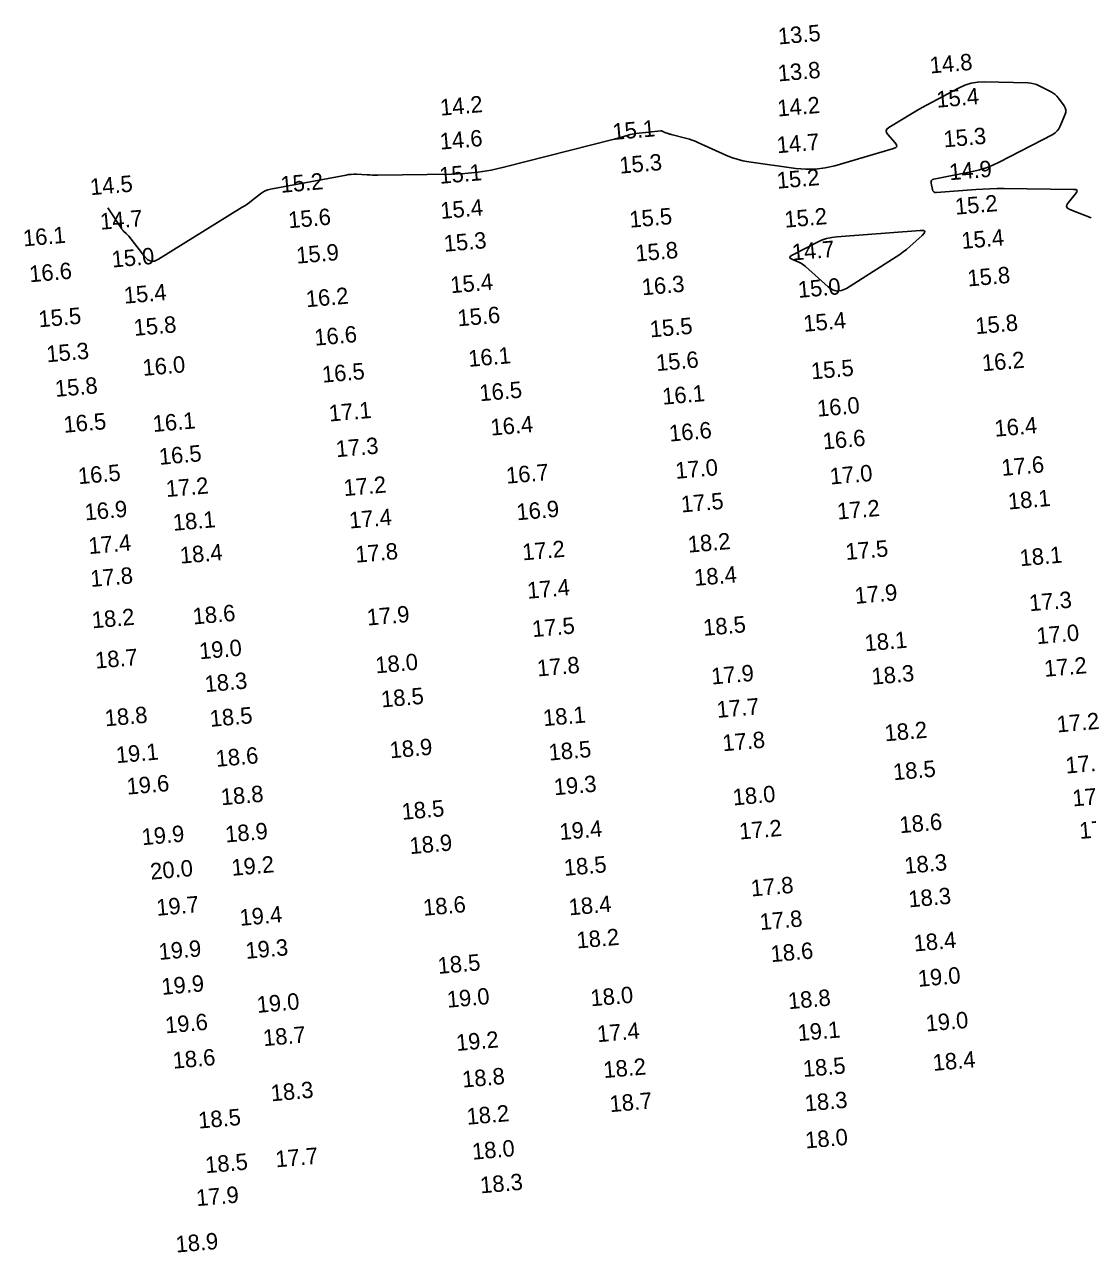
# Model space of a CAD drawing. Extents: x 988130 to 1132882, y 654656 to 841453.
# Drawn here: x 1034202.1 to 1034525.5, y 811697.6 to 812071.3 of the extents above; entities that cross this region are included whole.
import ezdxf

# ---------------------------------------------------------------- set-up
doc = ezdxf.new("R2010")
doc.units = 0
doc.layers.add('V-TOPO-MAJR', color=7, linetype='Continuous')
doc.layers.add('V-TOPO-SOUN', color=7, linetype='Continuous')

msp = doc.modelspace()

# ---------------------------------------------------------------- linework, layer by layer
at = {"layer": 'V-TOPO-MAJR'}
msp.add_lwpolyline([(1034227.49, 812015.54), (1034231.57, 812009.26), (1034231.72, 812009.04), (1034231.89, 812008.83), (1034232.07, 812008.63), (1034232.27, 812008.44), (1034233.08, 812007.72), (1034233.28, 812007.54), (1034233.46, 812007.35), (1034233.64, 812007.15), (1034233.81, 812006.94), (1034238.69, 812000.63), (1034239.6, 811999.74), (1034240.6, 811999.32), (1034241.68, 811999.36), (1034242.84, 811999.88), (1034268.37, 812015.72), (1034269.1, 812016.19), (1034269.81, 812016.67), (1034270.51, 812017.18), (1034271.19, 812017.71), (1034273.9, 812019.85), (1034274.6, 812020.34), (1034275.34, 812020.74), (1034276.12, 812021.04), (1034276.95, 812021.24), (1034299.93, 812025.53), (1034300.72, 812025.65), (1034301.52, 812025.73), (1034302.32, 812025.76), (1034303.13, 812025.75), (1034306.35, 812025.59), (1034307.16, 812025.56), (1034307.96, 812025.54), (1034308.77, 812025.53), (1034309.58, 812025.53), (1034332.1, 812025.84), (1034336.1, 812026.01), (1034340.08, 812026.41), (1034344.03, 812027.05), (1034347.94, 812027.92), (1034381.11, 812036.33), (1034381.7, 812036.49), (1034382.29, 812036.65), (1034382.88, 812036.81), (1034383.46, 812036.98), (1034385.8, 812037.69), (1034386.39, 812037.85), (1034386.98, 812037.99), (1034387.58, 812038.09), (1034388.18, 812038.18), (1034395.74, 812039.01), (1034395.84, 812039.02), (1034395.94, 812039), (1034396.03, 812038.97), (1034396.13, 812038.93), (1034396.49, 812038.7), (1034396.58, 812038.65), (1034396.67, 812038.6), (1034396.77, 812038.56), (1034396.87, 812038.52), (1034397.95, 812038.16), (1034398.16, 812038.09), (1034398.37, 812038.02), (1034398.59, 812037.96), (1034398.81, 812037.9), (1034403.56, 812036.66), (1034404.42, 812036.42), (1034405.27, 812036.14), (1034406.1, 812035.82), (1034406.92, 812035.47), (1034415.45, 812031.6), (1034417.16, 812030.9), (1034418.9, 812030.32), (1034420.69, 812029.87), (1034422.51, 812029.55), (1034436.79, 812027.54), (1034439.78, 812027.28), (1034442.74, 812027.33), (1034445.67, 812027.7), (1034448.59, 812028.38), (1034466.51, 812033.59), (1034467.16, 812033.88), (1034467.45, 812034.26), (1034467.4, 812034.74), (1034467, 812035.33), (1034464.72, 812037.85), (1034464.31, 812038.46), (1034464.23, 812039.01), (1034464.47, 812039.53), (1034465.04, 812039.99), (1034472.3, 812044.38), (1034473.75, 812045.25), (1034475.22, 812046.1), (1034476.71, 812046.92), (1034478.2, 812047.73), (1034486.3, 812052.02), (1034488.18, 812052.87), (1034490.12, 812053.47), (1034492.12, 812053.81), (1034494.18, 812053.89), (1034507.35, 812053.58), (1034508.26, 812053.51), (1034509.15, 812053.34), (1034510.01, 812053.07), (1034510.84, 812052.69), (1034514.48, 812050.83), (1034515.1, 812050.46), (1034515.67, 812050.03), (1034516.19, 812049.53), (1034516.65, 812048.97), (1034518.38, 812046.59), (1034518.72, 812045.99), (1034518.89, 812045.36), (1034518.88, 812044.71), (1034518.69, 812044.04), (1034517.19, 812040.41), (1034516.79, 812039.63), (1034516.28, 812038.95), (1034515.65, 812038.38), (1034514.91, 812037.91), (1034498.66, 812029.46), (1034496.7, 812028.53), (1034494.7, 812027.74), (1034492.65, 812027.11), (1034490.54, 812026.61), (1034478.74, 812024.29), (1034478.32, 812024.14), (1034478.05, 812023.89), (1034477.92, 812023.55), (1034477.94, 812023.1), (1034478.33, 812021.13), (1034478.48, 812020.7), (1034478.73, 812020.4), (1034479.08, 812020.24), (1034479.53, 812020.21), (1034491.5, 812021.12), (1034493.66, 812021.27), (1034495.82, 812021.36), (1034497.99, 812021.41), (1034500.16, 812021.41), (1034521.28, 812021.17), (1034521.98, 812021.08), (1034522.32, 812020.82), (1034522.3, 812020.39), (1034521.9, 812019.8), (1034519.59, 812017.09), (1034519.18, 812016.45), (1034519.13, 812015.91), (1034519.43, 812015.45), (1034520.09, 812015.08), (1034526.57, 812012.55)], dxfattribs=at)
msp.add_lwpolyline([(1034438.77, 811998.45), (1034439.25, 811998.11), (1034439.71, 811997.73), (1034446.61, 811991.5), (1034447.93, 811990.59), (1034449.3, 811990.21), (1034450.71, 811990.35), (1034452.16, 811991.03), (1034467.31, 812000.65), (1034468.38, 812001.36), (1034469.41, 812002.12), (1034470.42, 812002.91), (1034471.4, 812003.75), (1034475.23, 812007.17), (1034475.91, 812007.91), (1034476.03, 812008.41), (1034475.59, 812008.67), (1034474.59, 812008.69), (1034449.29, 812006.76), (1034447.68, 812006.56), (1034446.11, 812006.2), (1034444.59, 812005.67), (1034443.11, 812004.99), (1034435.46, 812000.99), (1034435.06, 812000.72), (1034434.94, 812000.46), (1034435.08, 812000.2), (1034435.5, 811999.96), (1034437.71, 811999.01), (1034438.25, 811998.75)], close=True, dxfattribs=at)

# ---------------------------------------------------------------- texts
at = {"layer": 'V-TOPO-SOUN'}
for s, p in [('13.5 ', (1034431.52, 812065.27)), ('14.8 ', (1034477.71, 812056.44)), ('13.8 ', (1034431.48, 812054.01)), ('15.4 ', (1034479.71, 812046.01)), ('14.2 ', (1034328.72, 812043.59)), ('14.2 ', (1034431.32, 812043.33)), ('15.1 ', (1034381.18, 812036.2)), ('15.3 ', (1034481.9, 812033.94)), ('14.6 ', (1034328.65, 812033.26)), ('14.7 ', (1034431.15, 812032.15)), ('15.1 ', (1034328.49, 812022.84)), ('15.3 ', (1034383.27, 812025.94)), ('14.9 ', (1034483.61, 812023.93)), ('14.5 ', (1034222.24, 812019.39)), ('15.2 ', (1034280.19, 812020.11)), ('15.2 ', (1034431.17, 812021.36)), ('15.4 ', (1034328.8, 812012.16)), ('15.2 ', (1034485.38, 812013.44)), ('14.7 ', (1034225.26, 812008.87)), ('15.6 ', (1034282.53, 812009.32)), ('15.5 ', (1034386.33, 812009.49)), ('15.2 ', (1034433.49, 812009.49)), ('16.1 ', (1034201.85, 812003.8)), ('15.3 ', (1034329.87, 812002.16)), ('15.4 ', (1034487.32, 812003.03)), ('15.0 ', (1034228.81, 811997.36)), ('15.9 ', (1034284.97, 811998.54)), ('15.8 ', (1034388.15, 811999.19)), ('14.7 ', (1034435.76, 811999.5)), ('16.6 ', (1034203.74, 811992.88)), ('15.4 ', (1034331.85, 811989.54)), ('16.3 ', (1034390.1, 811988.91)), ('15.8 ', (1034489.18, 811991.6)), ('15.4 ', (1034232.54, 811986.36)), ('16.2 ', (1034287.9, 811985.28)), ('15.0 ', (1034437.59, 811988.13)), ('15.5 ', (1034206.55, 811979.17)), ('15.6 ', (1034334.03, 811979.47)), ('15.4 ', (1034439.25, 811977.8)), ('15.8 ', (1034235.52, 811976.55)), ('15.5 ', (1034392.54, 811976.1)), ('15.8 ', (1034491.56, 811977.08)), ('16.6 ', (1034290.47, 811973.57)), ('15.3 ', (1034208.94, 811968.51)), ('16.1 ', (1034337.3, 811967.13)), ('16.0 ', (1034238.22, 811964.38)), ('15.6 ', (1034394.42, 811965.85)), ('15.5 ', (1034441.58, 811963.33)), ('16.2 ', (1034493.59, 811965.78)), ('16.5 ', (1034292.81, 811962.31)), ('15.8 ', (1034211.56, 811957.98)), ('16.5 ', (1034340.69, 811956.66)), ('16.1 ', (1034396.32, 811955.61)), ('16.0 ', (1034443.41, 811951.96)), ('17.1 ', (1034294.89, 811950.48)), ('16.5 ', (1034214.17, 811947.06)), ('16.1 ', (1034241.32, 811947.3)), ('16.4 ', (1034344.08, 811946.2)), ('16.6 ', (1034398.39, 811944.38)), ('16.4 ', (1034497.41, 811945.86)), ('16.6 ', (1034445.14, 811942)), ('16.5 ', (1034243.19, 811937.3)), ('17.3 ', (1034297.01, 811939.63)), ('17.0 ', (1034400.28, 811933.04)), ('17.6 ', (1034499.51, 811933.93)), ('16.5 ', (1034218.56, 811931.41)), ('16.7 ', (1034348.81, 811931.56)), ('17.0 ', (1034447.3, 811931.31)), ('17.2 ', (1034245.32, 811927.5)), ('17.2 ', (1034299.37, 811927.79)), ('17.5 ', (1034402, 811922.8)), ('18.1 ', (1034501.49, 811923.7)), ('16.9 ', (1034220.58, 811920.39)), ('17.4 ', (1034301.06, 811917.91)), ('16.9 ', (1034351.98, 811920.42)), ('17.2 ', (1034449.52, 811920.64)), ('18.1 ', (1034247.44, 811917.22)), ('18.2 ', (1034404.1, 811910.57)), ('17.4 ', (1034221.77, 811910.14)), ('18.4 ', (1034249.58, 811907.22)), ('17.8 ', (1034302.94, 811907.51)), ('17.2 ', (1034353.73, 811908.22)), ('17.5 ', (1034452.08, 811908.34)), ('18.1 ', (1034505.05, 811906.44)), ('17.8 ', (1034222.31, 811900.13)), ('18.4 ', (1034406.03, 811900.44)), ('17.4 ', (1034355.23, 811896.54)), ('17.9 ', (1034454.87, 811894.97)), ('17.3 ', (1034507.94, 811892.74)), ('18.6 ', (1034253.47, 811888.71)), ('17.9 ', (1034306.45, 811888.37)), ('18.2 ', (1034222.79, 811887.53)), ('17.5 ', (1034356.73, 811884.86)), ('18.5 ', (1034408.77, 811885.25)), ('18.1 ', (1034457.88, 811880.54)), ('17.0 ', (1034510.18, 811882.72)), ('19.0 ', (1034255.43, 811878.12)), ('18.7 ', (1034223.78, 811875.27)), ('18.0 ', (1034309.03, 811873.82)), ('17.8 ', (1034358.21, 811872.88)), ('17.9 ', (1034411.22, 811870.43)), ('18.3 ', (1034460, 811870.38)), ('17.2 ', (1034512.51, 811872.77)), ('18.3 ', (1034257.1, 811868.1)), ('18.5 ', (1034310.79, 811863.45)), ('17.7 ', (1034412.87, 811860.26)), ('18.8 ', (1034226.72, 811857.7)), ('18.5 ', (1034258.67, 811857.55)), ('18.1 ', (1034360.06, 811857.76)), ('17.2 ', (1034516.32, 811855.83)), ('18.2 ', (1034463.96, 811853.14)), ('18.9 ', (1034313.39, 811847.96)), ('18.5 ', (1034361.75, 811847.27)), ('17.8 ', (1034414.61, 811850.11)), ('19.1 ', (1034230.11, 811846.49)), ('18.6 ', (1034260.46, 811845.36)), ('17.2 ', (1034519.01, 811843.32)), ('18.5 ', (1034466.54, 811841.3)), ('19.6 ', (1034233.36, 811836.9)), ('19.3 ', (1034363.35, 811836.72)), ('18.8 ', (1034262.03, 811833.67)), ('18.0 ', (1034417.77, 811833.62)), ('17.2 ', (1034521.09, 811833.32)), ('18.5 ', (1034317.03, 811829.24)), ('18.6 ', (1034468.49, 811825.17)), ('19.9 ', (1034237.94, 811821.52)), ('18.9 ', (1034263.35, 811822.34)), ('19.4 ', (1034365.07, 811823.09)), ('17.2 ', (1034419.72, 811823.25)), ('17.4 ', (1034523.19, 811823.42)), ('18.9 ', (1034319.44, 811818.81)), ('20.0 ', (1034240.56, 811811.03)), ('19.2 ', (1034265.26, 811812.19)), ('18.5 ', (1034366.4, 811812.18)), ('18.3 ', (1034469.97, 811812.8)), ('17.8 ', (1034423.27, 811805.91)), ('18.3 ', (1034471.2, 811802.59)), ('19.7 ', (1034242.39, 811800.01)), ('18.6 ', (1034323.57, 811800.03)), ('18.4 ', (1034367.86, 811800.16)), ('19.4 ', (1034267.73, 811796.97)), ('17.8 ', (1034425.97, 811795.68)), ('18.2 ', (1034370.24, 811790.08)), ('18.4 ', (1034472.8, 811789.16)), ('19.9 ', (1034243.1, 811786.59)), ('19.3 ', (1034269.54, 811786.92)), ('18.6 ', (1034429.29, 811785.92)), ('18.5 ', (1034328, 811782.33)), ('19.9 ', (1034243.95, 811775.95)), ('19.0 ', (1034474.09, 811778.41)), ('19.0 ', (1034330.81, 811772.04)), ('18.0 ', (1034374.5, 811772.48)), ('19.0 ', (1034272.96, 811770.47)), ('18.8 ', (1034434.58, 811771.6)), ('19.0 ', (1034476.46, 811764.8)), ('19.6 ', (1034245.09, 811764.23)), ('17.4 ', (1034376.46, 811761.55)), ('19.1 ', (1034437.51, 811761.89)), ('18.7 ', (1034274.88, 811760.35)), ('19.2 ', (1034333.59, 811758.88)), ('18.6 ', (1034247.38, 811753.48)), ('18.2 ', (1034378.42, 811750.63)), ('18.5 ', (1034439.12, 811750.95)), ('18.4 ', (1034478.62, 811752.81)), ('18.8 ', (1034335.44, 811747.73)), ('18.3 ', (1034277.22, 811743.55)), ('18.7 ', (1034380.29, 811740.25)), ('18.3 ', (1034439.68, 811740.49)), ('18.5 ', (1034255.14, 811735.25)), ('18.2 ', (1034336.79, 811736.41)), ('18.0 ', (1034439.81, 811729.2)), ('17.7 ', (1034278.64, 811723.45)), ('18.0 ', (1034338.46, 811725.77)), ('18.5 ', (1034257.26, 811721.67)), ('18.3 ', (1034340.92, 811715.53)), ('17.9 ', (1034254.52, 811711.64)), ('18.9 ', (1034248.26, 811697.51))]:
    msp.add_text(s, height=5, rotation=5, dxfattribs=at).set_placement(p)

doc.saveas('drawing.dxf')
